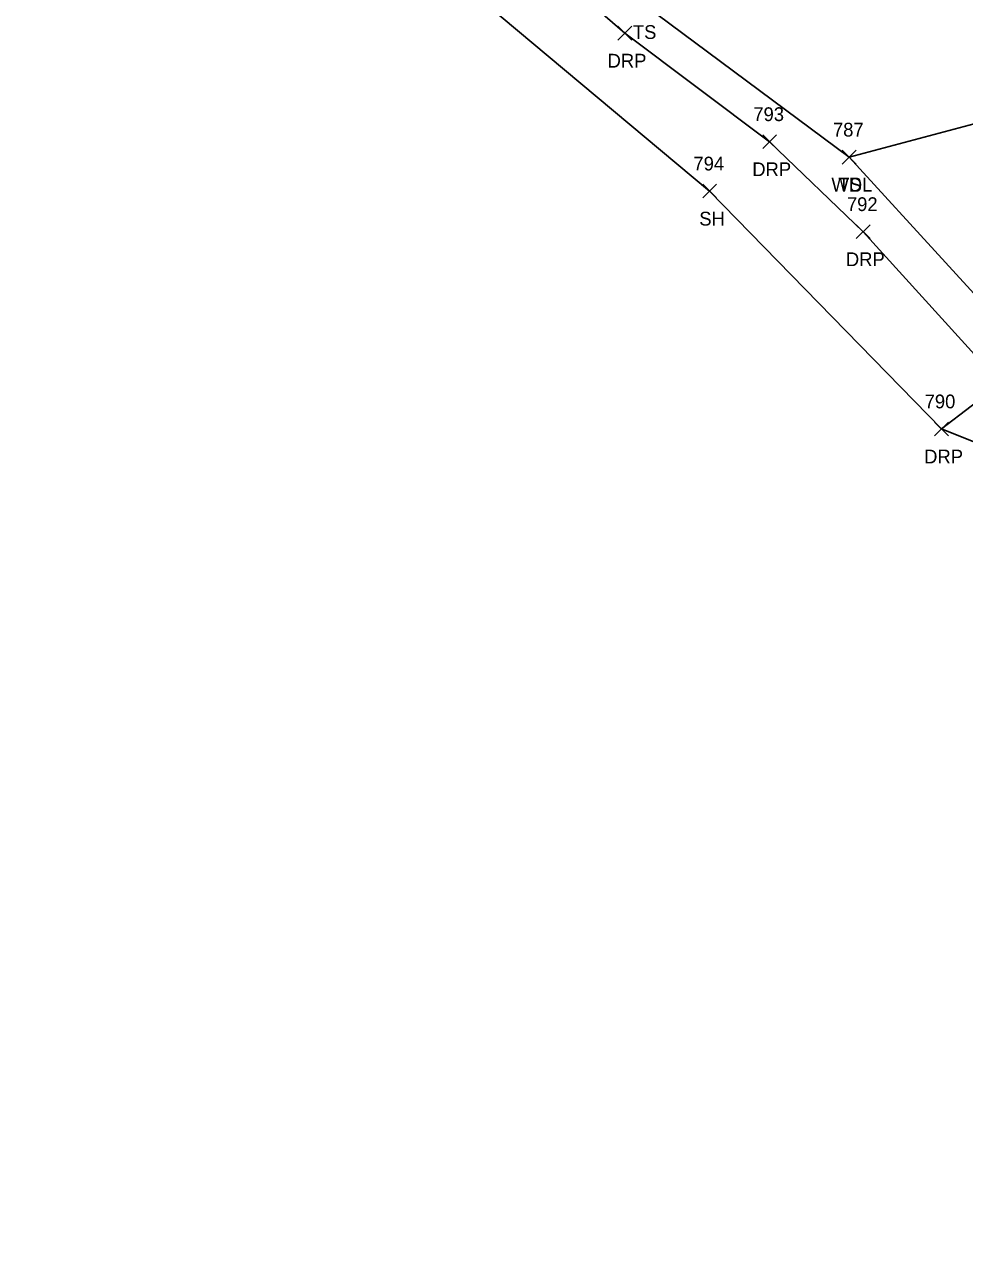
# Model space of a CAD drawing. Extents: x 1623612 to 1625808, y 621345 to 627748.
# Drawn here: x 1624906.2 to 1625042.7, y 625672.8 to 625852 of the extents above; entities that cross this region are included whole.
import ezdxf

# ---------------------------------------------------------------- set-up
doc = ezdxf.new("R2010")
doc.units = 0
for name, color, linetype in [('L_A', 7, 'Continuous'), ('L_I', 7, 'Continuous'), ('L_TIC', 7, 'Continuous'), ('LAWA', 7, 'Continuous'), ('LELB', 7, 'Continuous'), ('LSOGP', 7, 'Continuous'), ('R_A', 7, 'Continuous'), ('R_I', 7, 'Continuous'), ('R_TIC', 7, 'Continuous'), ('RDP', 7, 'Continuous')]:
    doc.layers.add(name, color=color, linetype=linetype)

msp = doc.modelspace()

# ---------------------------------------------------------------- linework, layer by layer
at = {"layer": 'L_TIC'}
for points in [[(1625025.02, 625831.74), (1625027.02, 625833.74)], [(1625027.02, 625831.74), (1625025.02, 625833.74)], [(1625025.02, 625831.74), (1625027.02, 625833.74)], [(1625027.02, 625831.74), (1625025.02, 625833.74)], [(1625004.75, 625826.81), (1625006.75, 625828.81)], [(1625006.75, 625826.81), (1625004.75, 625828.81)]]:
    msp.add_lwpolyline(points, dxfattribs=at)
at = {"layer": 'LAWA'}
msp.add_lwpolyline([(1625061.72, 625758.38), (1625081.33, 625758.92), (1625074.4, 625778.24), (1625081.63, 625789.44), (1625088, 625797.01), (1625078.22, 625816.61), (1625066.47, 625831.6), (1625045.65, 625837.99), (1625026.02, 625832.74), (1625054, 625802.15), (1625049.45, 625789.24)], dxfattribs=at)
at = {"layer": 'LELB'}
msp.add_lwpolyline([(1625026.02, 625832.74), (1624996.18, 625854.91), (1624984.43, 625863.89)], dxfattribs=at)
at = {"layer": 'LSOGP'}
msp.add_lwpolyline([(1624890.51, 625970.57), (1624908.29, 625937.99), (1624911.39, 625931.54), (1624922.62, 625919.78), (1624924.08, 625917.73), (1624933.96, 625907.07), (1624939.04, 625894.21), (1624940.42, 625892.52), (1624946.29, 625884.49), (1624949.46, 625880.41), (1624962.2, 625864.8), (1624970.73, 625857.12), (1625005.75, 625827.81), (1625039.43, 625793.26), (1625049.45, 625789.24), (1625061.72, 625758.38), (1625070.2, 625749.22), (1625100.25, 625724.54), (1625109.6, 625716.88), (1625133.89, 625692.03), (1625155.14, 625666)], dxfattribs=at)
at = {"layer": 'R_TIC'}
for points in [[(1624992.43, 625849.75), (1624994.43, 625851.75)], [(1624994.43, 625849.75), (1624992.43, 625851.75)], [(1625013.45, 625833.98), (1625015.45, 625835.98)], [(1625015.45, 625833.98), (1625013.45, 625835.98)], [(1625027.05, 625820.91), (1625029.05, 625822.91)], [(1625029.05, 625820.91), (1625027.05, 625822.91)], [(1625038.43, 625792.26), (1625040.43, 625794.26)], [(1625040.43, 625792.26), (1625038.43, 625794.26)]]:
    msp.add_lwpolyline(points, dxfattribs=at)
at = {"layer": 'RDP'}
msp.add_lwpolyline([(1625039.43, 625793.26), (1625048.07, 625799.85), (1625028.05, 625821.91), (1625014.45, 625834.98), (1624993.43, 625850.75), (1624981.59, 625860.99), (1624974.37, 625860.08), (1624970.73, 625857.12)], dxfattribs=at)

# ---------------------------------------------------------------- texts
at = {"layer": 'L_A'}
for s, p in [('TS', (1624994.59, 625849.91)), ('WDL', (1625023.44, 625827.74)), ('TS', (1625024.43, 625827.74)), ('SH', (1625004.24, 625822.81))]:
    msp.add_text(s, height=2, dxfattribs=at).set_placement(p)
at = {"layer": 'L_I'}
for s, p in [('787', (1625023.66, 625835.74)), ('787', (1625023.66, 625835.74)), ('794', (1625003.39, 625830.81))]:
    msp.add_text(s, height=2, dxfattribs=at).set_placement(p)
at = {"layer": 'R_A'}
for p in [(1624990.92, 625845.75), (1625011.94, 625829.98), (1625025.54, 625816.91), (1625036.91, 625788.26)]:
    msp.add_text('DRP', height=2, dxfattribs=at).set_placement(p)
at = {"layer": 'R_I'}
for s, p in [('793', (1625012.09, 625837.98)), ('792', (1625025.69, 625824.91)), ('790', (1625036.98, 625796.26))]:
    msp.add_text(s, height=2, dxfattribs=at).set_placement(p)

doc.saveas('drawing.dxf')
